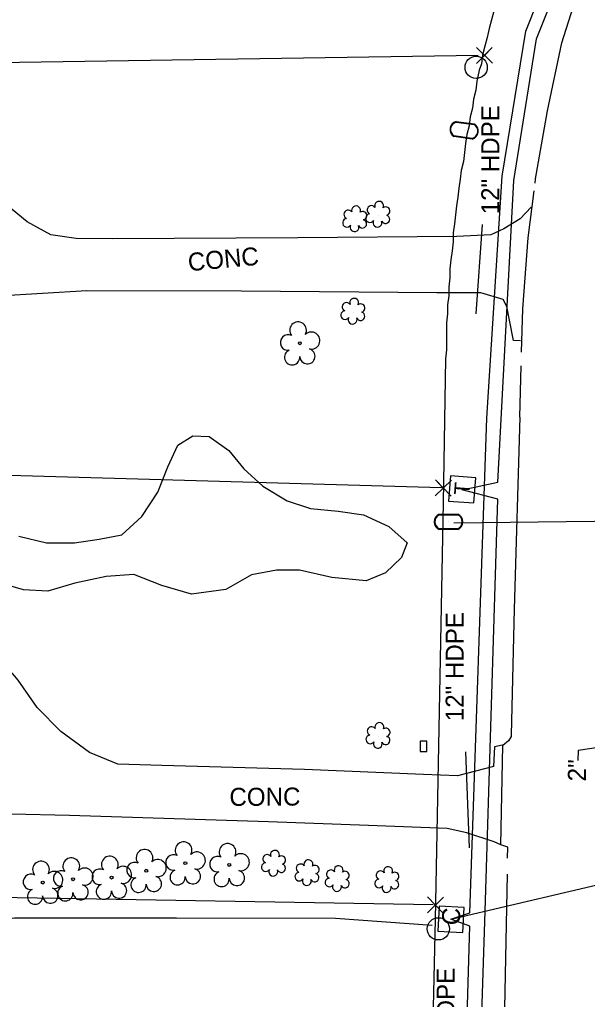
# Model space of a CAD drawing. Extents: x 3040896 to 3051146, y 687568 to 732976.
# Drawn here: x 3049280.5 to 3049406.4, y 693620.7 to 693838 of the extents above; entities that cross this region are included whole.
import ezdxf

# ---------------------------------------------------------------- set-up
doc = ezdxf.new("R2010")
doc.units = 0
for name, color, linetype in [('Exist Other Culture Area Outline', 7, 'Continuous'), ('Exist Property Corner CELL', 7, 'Continuous'), ('Exist Property Line', 7, 'Continuous'), ('Exist Roads Change in Surface', 7, 'Continuous'), ('Exist Roads EOP', 7, 'Continuous'), ('Exist Roads EOP Other', 7, 'Continuous'), ('Exist Roads EOP Other Text', 7, 'Continuous'), ('Exist Structure Minor Pipes HDPE 12 Inch', 7, 'Continuous'), ('Exist Structure Minor Pipes HDPE 12 Inch Text', 7, 'Continuous'), ('Exist Utilities Other Pole CELL', 7, 'Continuous'), ('Exist Utilities Power UG Cable SUE', 7, 'Continuous'), ('Exist Utilities Telephone Pedestal CELL', 7, 'Continuous'), ('Exist Utilities Telephone UG Cable', 7, 'Continuous'), ('Exist Utilities TV Pedestal CELL', 7, 'Continuous'), ('Exist Utilities TV UG Cable', 7, 'Continuous'), ('Exist Utilities Water Meter CELL', 7, 'Continuous'), ('Exist Utilities Water UG Line SUE', 7, 'Continuous'), ('Exist Utilities Water UG Line SUE Leader', 7, 'Continuous'), ('Exist Utilities Water UG Line SUE Text', 7, 'Continuous'), ('Exist Vegetation Shrub CELL', 7, 'Continuous'), ('Exist Vegetation Tree CELL', 7, 'Continuous'), ('Exist Vegetation Woods Line', 7, 'Continuous'), ('Old_Level_13', 7, 'Continuous')]:
    doc.layers.add(name, color=color, linetype=linetype)

msp = doc.modelspace()

# ---------------------------------------------------------------- linework, layer by layer
at = {"layer": 'Exist Other Culture Area Outline'}
msp.add_lwpolyline([(3049370.86, 693675.72), (3049370.85, 693678.02), (3049369.33, 693678.01), (3049369.35, 693675.71)], close=True, dxfattribs=at)
at = {"layer": 'Exist Property Corner CELL'}
for p, q in [((3049383.62, 693830.05), (3049383.62, 693830.05)), ((3049374.5, 693734.14), (3049374.5, 693734.14)), ((3049372.76, 693641.67), (3049372.76, 693641.67))]:
    msp.add_line(p, q, dxfattribs=at)
for points in [[(3049381.88, 693828.25), (3049385.36, 693831.84), (3049383.62, 693830.05), (3049381.83, 693831.79), (3049385.42, 693828.31)], [(3049372.68, 693732.42), (3049376.32, 693735.85), (3049374.5, 693734.14), (3049372.78, 693735.96), (3049376.22, 693732.32)], [(3049370.96, 693639.93), (3049374.56, 693643.41), (3049372.76, 693641.67), (3049371.02, 693643.47), (3049374.5, 693639.87)]]:
    msp.add_lwpolyline(points, dxfattribs=at)
at = {"layer": 'Exist Property Line'}
for p, q in [((3049382.26, 693830.02), (3048939.86, 693823.23)), ((3049374.11, 693734.15), (3048955, 693746.16)), ((3049372.27, 693641.68), (3049033.62, 693647.59))]:
    msp.add_line(p, q, dxfattribs=at)
at = {"layer": 'Exist Roads Change in Surface'}
for points in [[(3049391.85, 693764.24), (3049392.11, 693773.86), (3049393.33, 693789.58), (3049394.62, 693800)], [(3049387.26, 693655.02), (3049387.66, 693677.07)]]:
    msp.add_lwpolyline(points, dxfattribs=at)
at = {"layer": 'Exist Roads EOP'}
for points in [[(3049394.83, 693801.75), (3049394.95, 693802.67), (3049397.58, 693817.78), (3049400.77, 693832.84), (3049405.31, 693847.12), (3049410.05, 693861.24), (3049416.82, 693880.03)], [(3049391.47, 693749.86), (3049391.77, 693761.26)], [(3049391.47, 693749.86), (3049390.22, 693707.29), (3049389.57, 693679.38), (3049389.56, 693679.01)], [(3049389.56, 693679.01), (3049388.94, 693678.1), (3049387.66, 693677.07)], [(3049388.72, 693652.1), (3049388.77, 693654.51), (3049387.26, 693655.02)], [(3049388.64, 693648.51), (3049387.96, 693615.03), (3049387.98, 693602.88)]]:
    msp.add_lwpolyline(points, dxfattribs=at)
at = {"layer": 'Exist Roads EOP Other'}
for points in [[(3049393.94, 693796.4), (3049391.56, 693793.79), (3049387.95, 693791.6), (3049385.02, 693790.28), (3049377.51, 693789.89), (3049342.26, 693789.64), (3049301.15, 693789.38), (3049293.12, 693789.47), (3049287.45, 693790.29), (3049282.22, 693793.15), (3049278.89, 693795.87), (3049276.28, 693800.56), (3049274.38, 693806.01), (3049273.62, 693809.98), (3049273.36, 693824.41), (3049236.58, 693823.92), (3049214.19, 693823.45), (3049214.08, 693815)], [(3049391.58, 693766.77), (3049390.08, 693766.83), (3049389.19, 693771.34), (3049388.57, 693774.42), (3049387.77, 693775.97), (3049382.8, 693777.39), (3049373.05, 693777.43), (3049329.74, 693777.81), (3049295.48, 693777.84), (3049275.7, 693776.67), (3049270.43, 693775.41), (3049261.59, 693772.39), (3049253.76, 693768.69), (3049249.05, 693766.86), (3049246.4, 693766.37), (3049216.52, 693765.82)], [(3049387.52, 693677.12), (3049385.81, 693676.78), (3049385.6, 693672.42), (3049377.62, 693670.33), (3049370.08, 693670.64), (3049343.69, 693671.75), (3049312.09, 693672.62), (3049302.31, 693672.91), (3049296.08, 693675.5), (3049289.66, 693680.18), (3049284.46, 693685.45), (3049280.21, 693691.52), (3049271.42, 693701.78), (3049265.46, 693709.14), (3049261.9, 693712.49), (3049257.48, 693714.11), (3049255.84, 693714.5), (3049241.15, 693715.28)], [(3049387.52, 693677.12), (3049387.66, 693677.07)], [(3049387.26, 693655.02), (3049385.8, 693655.69), (3049379.74, 693657.7), (3049375.35, 693658.61), (3049357.93, 693659.29), (3049335.7, 693660.12), (3049291.62, 693661.55), (3049278.65, 693661.8), (3049274.13, 693660.93), (3049271.69, 693659.96), (3049269.1, 693657.88), (3049267.16, 693654.78), (3049266.11, 693651.4), (3049254.25, 693650.72), (3049253.71, 693653.52), (3049252.53, 693656.81), (3049250.31, 693659.92), (3049247.91, 693661.79), (3049245.43, 693662.78), (3049242.46, 693663.04), (3049239, 693663.06)], [(3049387.26, 693655.02), (3049387.26, 693655.02)]]:
    msp.add_lwpolyline(points, dxfattribs=at)
at = {"layer": 'Exist Structure Minor Pipes HDPE 12 Inch'}
for points in [[(3049381.75, 693772.79), (3049383.21, 693792.58)], [(3049380.28, 693654.33), (3049379.48, 693675.67)]]:
    msp.add_lwpolyline(points, dxfattribs=at)
at = {"layer": 'Exist Utilities Other Pole CELL'}
for centre in [(3049381.78, 693827.4), (3049373.4, 693636.39)]:
    msp.add_circle(centre, 2.46, dxfattribs=at)
at = {"layer": 'Exist Utilities Power UG Cable SUE'}
msp.add_lwpolyline([(3049247.32, 693634.47), (3049279.44, 693638.8), (3049315.34, 693638.87), (3049350.62, 693638.73), (3049372.06, 693637.18)], dxfattribs=at)
at = {"layer": 'Exist Utilities Telephone Pedestal CELL'}
msp.add_line((3049378.64, 693733.75), (3049378.64, 693733.75), dxfattribs=at)
msp.add_lwpolyline([(3049381.26, 693730.82), (3049381.68, 693736.4), (3049376.1, 693736.82), (3049375.68, 693731.24), (3049381.26, 693730.82)], dxfattribs=at)
at = {"layer": 'Exist Utilities Telephone UG Cable'}
msp.add_lwpolyline([(3049383.76, 693316.92), (3049378.37, 693331.83), (3049375.2, 693367.34), (3049377.42, 693461.19), (3049370.49, 693463.44), (3049378.05, 693464.68), (3049383.76, 693640.33), (3049386.61, 693731.65), (3049378.64, 693733.75), (3049386.61, 693735.45), (3049390.1, 693802.35), (3049395.17, 693833.74), (3049405.64, 693860.06), (3049424.98, 693915.23), (3049417.8, 693919.36), (3049426.24, 693918.08), (3049445.27, 693989.1), (3049450.34, 694037.61), (3049454.46, 694108), (3049460.62, 694115.27)], dxfattribs=at)
at = {"layer": 'Exist Utilities TV Pedestal CELL'}
msp.add_line((3049376.2, 693638.52), (3049376.2, 693638.52), dxfattribs=at)
msp.add_lwpolyline([(3049378.82, 693635.59), (3049379.13, 693641.13), (3049373.59, 693641.44), (3049373.28, 693635.9), (3049378.82, 693635.59)], dxfattribs=at)
at = {"layer": 'Exist Utilities TV UG Cable'}
for points in [[(3049376.2, 693638.52), (3049415.87, 693647.83), (3049417.14, 693725.83), (3049418.09, 693762.61), (3049425.7, 693818.09), (3049434.89, 693849.03), (3049438.61, 693849.55), (3049435.46, 693852.27), (3049446.66, 693882), (3049466.64, 693936.69), (3049475.7, 693989.09), (3049476.75, 693996.7), (3049483.83, 693997.02)], [(3049374.55, 693330.29), (3049371.19, 693366.57), (3049373.76, 693458.34), (3049372.31, 693460.73), (3049375.17, 693460.97), (3049377.38, 693534.01), (3049380.34, 693636.95), (3049376.2, 693638.52), (3049380.34, 693639.91), (3049384.15, 693749.62), (3049387.53, 693803.31), (3049392.81, 693835.44), (3049404.01, 693863.76)]]:
    msp.add_lwpolyline(points, dxfattribs=at)
at = {"layer": 'Exist Utilities Water Meter CELL'}
for p, q in [((3049379.12, 693813.46), (3049379.12, 693813.46)), ((3049375.65, 693726.66), (3049375.65, 693726.66))]:
    msp.add_line(p, q, dxfattribs=at)
for points in [[(3049377.31, 693815.29), (3049381.35, 693814.73)], [(3049377.33, 693815.43), (3049381.37, 693814.86)], [(3049380.9, 693811.5), (3049376.84, 693812.06)], [(3049380.92, 693811.63), (3049376.86, 693812.2)], [(3049373.61, 693728.36), (3049377.69, 693728.36)], [(3049373.61, 693728.22), (3049377.69, 693728.22)], [(3049377.69, 693725.09), (3049373.59, 693725.09)], [(3049377.69, 693724.96), (3049373.59, 693724.96)]]:
    msp.add_lwpolyline(points, dxfattribs=at)
for centre, radius, start, end in [((3049377.82, 693813.64), 1.86, 105.2709, 238.0722), ((3049377.83, 693813.63), 1.73, 107.3938, 235.8752), ((3049380.4, 693813.28), 1.86, 285.7412, 58.4012), ((3049380.41, 693813.28), 1.73, 287.22, 56.9657), ((3049374.34, 693726.65), 1.86, 113.178, 245.9794), ((3049374.35, 693726.65), 1.73, 115.3009, 243.7824), ((3049376.94, 693726.66), 1.86, 293.6483, 66.3084), ((3049376.96, 693726.66), 1.73, 295.1272, 64.8728)]:
    msp.add_arc(centre, radius, start, end, dxfattribs=at)
at = {"layer": 'Exist Utilities Water UG Line SUE'}
msp.add_lwpolyline([(3049376.82, 693726.45), (3049414.19, 693726.86)], dxfattribs=at)
at = {"layer": 'Exist Utilities Water UG Line SUE Leader'}
msp.add_lwpolyline([(3049413.42, 693677.28), (3049404.4, 693675.96), (3049404.34, 693673.71)], dxfattribs=at)
at = {"layer": 'Exist Vegetation Shrub CELL'}
for p, q in [((3049360.04, 693794.67), (3049360.04, 693794.67)), ((3049354.93, 693793.65), (3049354.93, 693793.65)), ((3049354.51, 693773.16), (3049354.51, 693773.16)), ((3049360.09, 693679.1), (3049360.09, 693679.1)), ((3049336.93, 693650.77), (3049336.93, 693650.77)), ((3049344.35, 693648.67), (3049344.35, 693648.67)), ((3049351.05, 693647.35), (3049351.05, 693647.35)), ((3049362.05, 693647.14), (3049362.05, 693647.14))]:
    msp.add_line(p, q, dxfattribs=at)
for centre, radius, start, end in [((3049355.16, 693795.69), 0.99, 334.8391, 200.4717), ((3049358.56, 693795.79), 0.968, 35.8908, 245.4216), ((3049360.27, 693796.71), 0.99, 334.8391, 200.4717), ((3049361.71, 693795.54), 0.929, 284.4567, 126.0861), ((3049353.44, 693794.78), 0.968, 35.8908, 245.4216), ((3049356.6, 693794.52), 0.929, 284.4567, 126.0861), ((3049358.24, 693793.96), 0.955, 95.1099, 327.9534), ((3049361.68, 693793.74), 0.937, 204.9913, 73.4601), ((3049353.13, 693792.95), 0.955, 95.1099, 327.9534), ((3049354.8, 693791.97), 0.984, 151.2797, 21.387), ((3049356.56, 693792.72), 0.937, 204.9913, 73.4601), ((3049359.91, 693792.98), 0.984, 151.2797, 21.387), ((3049353.03, 693774.29), 0.968, 35.8908, 245.4216), ((3049354.74, 693775.2), 0.99, 334.8391, 200.4717), ((3049356.18, 693774.03), 0.929, 284.4567, 126.0861), ((3049352.71, 693772.46), 0.955, 95.1099, 327.9534), ((3049356.15, 693772.23), 0.937, 204.9913, 73.4601), ((3049354.38, 693771.48), 0.984, 151.2797, 21.387), ((3049358.61, 693680.23), 0.968, 35.8908, 245.4216), ((3049360.32, 693681.14), 0.99, 334.8391, 200.4717), ((3049358.29, 693678.4), 0.955, 95.1099, 327.9534), ((3049361.73, 693678.17), 0.937, 204.9913, 73.4601), ((3049361.76, 693679.97), 0.929, 284.4567, 126.0861), ((3049359.96, 693677.42), 0.984, 151.2797, 21.387), ((3049335.45, 693651.9), 0.968, 35.8908, 245.4216), ((3049337.16, 693652.81), 0.99, 334.8391, 200.4717), ((3049335.13, 693650.07), 0.955, 95.1099, 327.9534), ((3049338.57, 693649.84), 0.937, 204.9913, 73.4601), ((3049338.6, 693651.64), 0.929, 284.4567, 126.0861), ((3049342.87, 693649.8), 0.968, 35.8908, 245.4216), ((3049344.58, 693650.71), 0.99, 334.8391, 200.4717), ((3049336.8, 693649.09), 0.984, 151.2797, 21.387), ((3049342.55, 693647.97), 0.955, 95.1099, 327.9534), ((3049345.99, 693647.74), 0.937, 204.9913, 73.4601), ((3049346.02, 693649.54), 0.929, 284.4567, 126.0861), ((3049349.57, 693648.48), 0.968, 35.8908, 245.4216), ((3049351.28, 693649.39), 0.99, 334.8391, 200.4717), ((3049352.72, 693648.22), 0.929, 284.4567, 126.0861), ((3049360.57, 693648.26), 0.968, 35.8908, 245.4216), ((3049362.28, 693649.18), 0.99, 334.8391, 200.4717), ((3049363.72, 693648.01), 0.929, 284.4567, 126.0861), ((3049344.22, 693646.99), 0.984, 151.2797, 21.387), ((3049349.25, 693646.65), 0.955, 95.1099, 327.9534), ((3049352.69, 693646.42), 0.937, 204.9913, 73.4601), ((3049360.25, 693646.43), 0.955, 95.1099, 327.9534), ((3049363.69, 693646.21), 0.937, 204.9913, 73.4601), ((3049350.92, 693645.67), 0.984, 151.2797, 21.387), ((3049361.92, 693645.45), 0.984, 151.2797, 21.387)]:
    msp.add_arc(centre, radius, start, end, dxfattribs=at)
at = {"layer": 'Exist Vegetation Tree CELL'}
for p, q in [((3049342.68, 693766.24), (3049342.68, 693766.24)), ((3049317.29, 693650.95), (3049317.29, 693650.95)), ((3049308.63, 693649.27), (3049308.63, 693649.27)), ((3049327.04, 693650.57), (3049327.04, 693650.57)), ((3049285.69, 693646.65), (3049285.69, 693646.65)), ((3049292.4, 693647.4), (3049292.4, 693647.4)), ((3049300.94, 693647.77), (3049300.94, 693647.77))]:
    msp.add_line(p, q, dxfattribs=at)
for centre in [(3049342.68, 693766.24), (3049317.29, 693650.95), (3049327.04, 693650.57), (3049308.63, 693649.27), (3049285.69, 693646.65), (3049292.4, 693647.4), (3049300.94, 693647.77)]:
    msp.add_circle(centre, 0.326, dxfattribs=at)
for centre, radius, start, end in [((3049342.29, 693769.11), 1.86, 330.1651, 219.7134), ((3049340.07, 693766.39), 1.73, 62.6636, 279.3457), ((3049345.22, 693766.83), 1.9, 257.1011, 134.1999), ((3049340.97, 693763.12), 1.69, 111.5671, 6.231), ((3049344.35, 693763.34), 1.7, 181.2822, 74.56), ((3049316.91, 693653.82), 1.86, 330.1651, 219.7134), ((3049326.66, 693653.44), 1.86, 330.1651, 219.7134), ((3049308.25, 693652.14), 1.86, 330.1651, 219.7134), ((3049314.69, 693651.11), 1.73, 62.6636, 279.3457), ((3049319.84, 693651.54), 1.9, 257.1011, 134.1999), ((3049329.59, 693651.16), 1.9, 257.1011, 134.1999), ((3049285.3, 693649.52), 1.86, 330.1651, 219.7134), ((3049292.01, 693650.28), 1.86, 330.1651, 219.7134), ((3049300.55, 693650.65), 1.86, 330.1651, 219.7134), ((3049306.03, 693649.42), 1.73, 62.6636, 279.3457), ((3049311.18, 693649.86), 1.9, 257.1011, 134.1999), ((3049324.44, 693650.73), 1.73, 62.6636, 279.3457), ((3049283.08, 693646.8), 1.73, 62.6636, 279.3457), ((3049288.23, 693647.24), 1.9, 257.1011, 134.1999), ((3049289.79, 693647.56), 1.73, 62.6636, 279.3457), ((3049294.94, 693647.99), 1.9, 257.1011, 134.1999), ((3049298.33, 693647.93), 1.73, 62.6636, 279.3457), ((3049303.49, 693648.36), 1.9, 257.1011, 134.1999), ((3049315.59, 693647.83), 1.69, 111.5671, 6.231), ((3049318.97, 693648.05), 1.7, 181.2822, 74.56), ((3049325.34, 693647.45), 1.69, 111.5671, 6.231), ((3049328.72, 693647.67), 1.7, 181.2822, 74.56), ((3049302.61, 693644.87), 1.7, 181.2822, 74.56), ((3049306.93, 693646.15), 1.69, 111.5671, 6.231), ((3049310.31, 693646.37), 1.7, 181.2822, 74.56), ((3049283.98, 693643.53), 1.69, 111.5671, 6.231), ((3049287.36, 693643.75), 1.7, 181.2822, 74.56), ((3049290.69, 693644.28), 1.69, 111.5671, 6.231), ((3049294.07, 693644.5), 1.7, 181.2822, 74.56), ((3049299.23, 693644.65), 1.69, 111.5671, 6.231)]:
    msp.add_arc(centre, radius, start, end, dxfattribs=at)
at = {"layer": 'Exist Vegetation Woods Line'}
msp.add_lwpolyline([(3049280.39, 693723.46), (3049286.53, 693721.99), (3049292.69, 693721.96), (3049298.17, 693722.78), (3049303.18, 693723.74), (3049307.62, 693727.81), (3049311.18, 693733.22), (3049313.38, 693738.8), (3049315.66, 693743.61), (3049318.93, 693745.7), (3049322.58, 693745.58), (3049326.91, 693742.46), (3049330.26, 693738.39), (3049334.51, 693734.54), (3049339.85, 693731.32), (3049345.06, 693729.6), (3049351.2, 693729.03), (3049356.78, 693728.16), (3049362.45, 693725.61), (3049366.48, 693721.96), (3049365.24, 693718.73), (3049361.65, 693715.35), (3049357.39, 693713.59), (3049349.79, 693714.31), (3049342.62, 693715.95), (3049337.48, 693715.96), (3049331.99, 693714.87), (3049326.29, 693711.61), (3049318.65, 693710.58), (3049312.09, 693712.51), (3049305.9, 693714.96), (3049299.75, 693714.49), (3049292.79, 693713.02), (3049286.8, 693711.3), (3049281.41, 693711.56), (3049274.75, 693713.52)], dxfattribs=at)
at = {"layer": 'Old_Level_13'}
for p, q in [((3049374.45, 693730.94), (3049372.7, 693638.5)), ((3049374.45, 693730.94), (3049372.7, 693638.5)), ((3049372.7, 693638.5), (3049370.7, 693549.94)), ((3049372.7, 693638.5), (3049370.7, 693549.94))]:
    msp.add_line(p, q, dxfattribs=at)
for points in [[(3049385.7, 693839.88), (3049385.2, 693837.94), (3049384.7, 693836), (3049384.2, 693834.07), (3049383.7, 693832.13), (3049383.2, 693830.13), (3049382.95, 693828.19), (3049382.45, 693826.82)], [(3049385.7, 693839.88), (3049385.2, 693837.94), (3049384.7, 693836), (3049384.2, 693834.07), (3049383.7, 693832.13), (3049383.2, 693830.13), (3049382.95, 693828.19), (3049382.45, 693826.82)], [(3049382.45, 693826.82), (3049381.95, 693824.32), (3049381.7, 693822.32), (3049381.2, 693820.38), (3049380.95, 693818.38), (3049380.45, 693816.44), (3049380.2, 693814.44), (3049379.7, 693812.5), (3049379.45, 693810.5), (3049379.2, 693808.57), (3049378.95, 693806.57), (3049378.45, 693804.57), (3049378.2, 693802.63), (3049377.95, 693800.63), (3049377.7, 693798.63), (3049377.45, 693796.69), (3049377.2, 693794.69), (3049376.95, 693792.69), (3049376.7, 693790.69), (3049376.7, 693788.69), (3049376.45, 693786.75), (3049376.2, 693784.75), (3049375.95, 693782.75), (3049375.95, 693780.75), (3049375.7, 693778.75), (3049375.7, 693776.75), (3049375.45, 693774.75), (3049375.45, 693772.75), (3049375.2, 693770.75), (3049375.2, 693768.75), (3049375.2, 693766.75), (3049375.2, 693764.75), (3049374.95, 693762.75), (3049374.45, 693730.94)], [(3049382.45, 693826.82), (3049381.95, 693824.32), (3049381.7, 693822.32), (3049381.2, 693820.38), (3049380.95, 693818.38), (3049380.45, 693816.44), (3049380.2, 693814.44), (3049379.7, 693812.5), (3049379.45, 693810.5), (3049379.2, 693808.57), (3049378.95, 693806.57), (3049378.45, 693804.57), (3049378.2, 693802.63), (3049377.95, 693800.63), (3049377.7, 693798.63), (3049377.45, 693796.69), (3049377.2, 693794.69), (3049376.95, 693792.69), (3049376.7, 693790.69), (3049376.7, 693788.69), (3049376.45, 693786.75), (3049376.2, 693784.75), (3049375.95, 693782.75), (3049375.95, 693780.75), (3049375.7, 693778.75), (3049375.7, 693776.75), (3049375.45, 693774.75), (3049375.45, 693772.75), (3049375.2, 693770.75), (3049375.2, 693768.75), (3049375.2, 693766.75), (3049375.2, 693764.75), (3049374.95, 693762.75), (3049374.45, 693730.94)]]:
    msp.add_lwpolyline(points, dxfattribs=at)

# ---------------------------------------------------------------- texts
at = {"layer": 'Exist Roads EOP Other Text'}
for rotation, p in [(5.222, (3049318.05, 693782.2)), (0.3294, (3049327.08, 693663.64))]:
    msp.add_text('CONC', height=4, rotation=rotation, dxfattribs=at).set_placement(p)
at = {"layer": 'Exist Structure Minor Pipes HDPE 12 Inch Text'}
for p in [(3049386.92, 693794.83), (3049379.01, 693682.44), (3049377.02, 693603.56)]:
    msp.add_text('12" HDPE', height=4, rotation=90, dxfattribs=at).set_placement(p)
at = {"layer": 'Exist Utilities Telephone Pedestal CELL'}
msp.add_text('T', height=3.42, rotation=85.7221, dxfattribs=at).set_placement((3049380.27, 693732.49))
at = {"layer": 'Exist Utilities TV Pedestal CELL'}
msp.add_text('C', height=4, rotation=86.8024, dxfattribs=at).set_placement((3049378.13, 693637.1))
at = {"layer": 'Exist Utilities Water UG Line SUE Text'}
msp.add_text('2"', height=4, rotation=89.5383, dxfattribs=at).set_placement((3049406.1, 693669.08))

doc.saveas('drawing.dxf')
